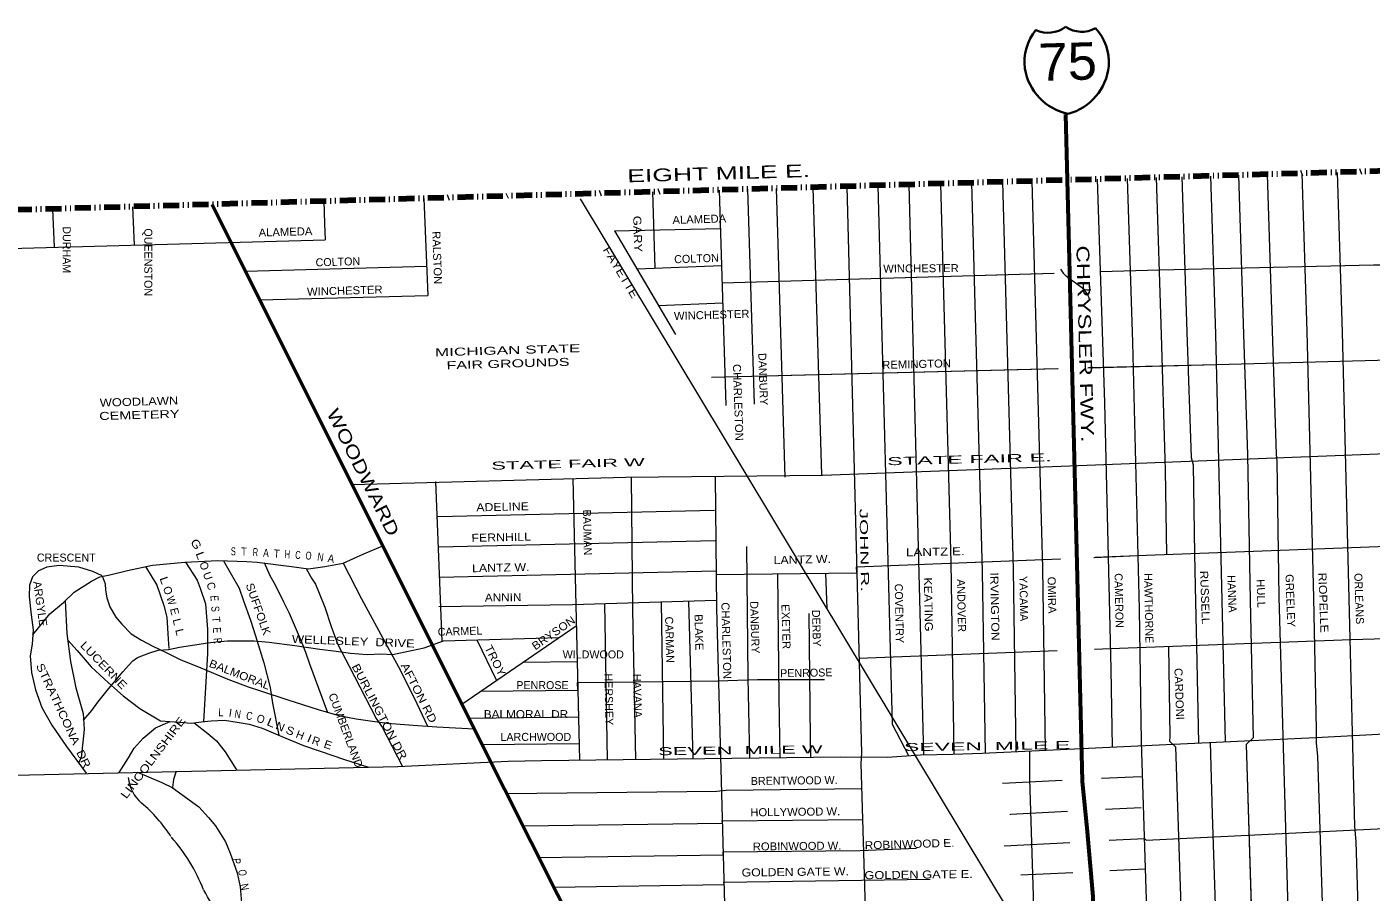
# Model space of a CAD drawing. Extents: x 34705 to 138605, y 34275 to 143551.
# Drawn here: x 77150 to 89751, y 135435 to 143551 of the extents above; entities that cross this region are included whole.
import ezdxf
from ezdxf.enums import TextEntityAlignment as Align

# ---------------------------------------------------------------- set-up
doc = ezdxf.new("R2010")
doc.units = 0
doc.header["$LTSCALE"] = 30
doc.linetypes.add('DASH_DOUBLE_DOT', pattern=[9.2, 5, -1.2, 0.3, -1.2, 0.3, -1.2])
for name, color, linetype, lineweight in [('1', 7, 'Continuous', 13), ('11', 7, 'Continuous', 13), ('50', 7, 'Continuous', 13), ('51', 7, 'Continuous', 35), ('59', 7, 'DASH_DOUBLE_DOT', 106)]:
    doc.layers.add(name, color=color, linetype=linetype, lineweight=lineweight)

msp = doc.modelspace()

# ---------------------------------------------------------------- linework, layer by layer
at = {"layer": '1'}
for p, q in [((83639.24, 142020.52), (83702.96, 139999.94)), ((83904.3, 142028.08), (83967.86, 140012.56)), ((84175.07, 142035.8), (84256.54, 139327.92)), ((84516.15, 142045.53), (84597.64, 139347.61)), ((85418.27, 142071.26), (85555.66, 136724.43)), ((80870.42, 141941.54), (80907.77, 141032.28)), ((83013.05, 142002.65), (83035.57, 141288.42)), ((77391.43, 141842.3), (77405.02, 141484.29)), ((78141.27, 141863.69), (78156.23, 141504.72)), ((82657.05, 141637.09), (83650.6, 141660.2)), ((82657.05, 141637.09), (83231.17, 140666.7)), ((82657.05, 141637.09), (83070.27, 140938.65)), ((76653.51, 141463.85), (79947.38, 141553.45)), ((79200.18, 141258.86), (80896.53, 141305.92)), ((82869.73, 141282.13), (83661.58, 141312.13)), ((83666.74, 141148.43), (86780.26, 141242.12)), ((83666.74, 141148.43), (86778.02, 141242.05)), ((87049.06, 141095.34), (86896.25, 141208.98)), ((79333.65, 140991.46), (80907.77, 141032.28)), ((83070.27, 140938.65), (83672.6, 140962.51)), ((83568.3, 140264.42), (86807.64, 140346.81)), ((83694.51, 140267.63), (86815.74, 140347.02)), ((80979.46, 139286.88), (81041.03, 137787.75)), ((82269.24, 139314.48), (82328.8, 136673.35)), ((81003.45, 138958.71), (83596.47, 139016.87)), ((81009.26, 138673.74), (83602.29, 138731.9)), ((84634.97, 138427.61), (84650.12, 138094.29)), ((82564.23, 138140.88), (82590.84, 136676.79)), ((83095.5, 138157.61), (83116.35, 136683.7)), ((83351.14, 138165.66), (83391.44, 136687.31)), ((81227.54, 137197.43), (82300.41, 137932.12)), ((81368.3, 137800.75), (81551.39, 137419.19)), ((84948.39, 137629.62), (86806.46, 137700.07)), ((81804.68, 137592.65), (82307.94, 137598.43)), ((81293.08, 137066.15), (82319.67, 137077.88)), ((81417.02, 136818.43), (82325.26, 136830.23)), ((86294.32, 136457), (86853.44, 136484.47)), ((87222.33, 136502.59), (87596.65, 136520.98)), ((87261.44, 136212.7), (87596.65, 136230.18)), ((86311.76, 135869.6), (86925.68, 135902.21)), ((86468.74, 135596.26), (86955.27, 135620.84)), ((87302.57, 135638.39), (87631.85, 135655.02))]:
    msp.add_line(p, q, dxfattribs=at)
for points in [[(87975.62, 142144.21), (88022.38, 140687.34), (88065.24, 139511.39), (88083.61, 139444.02), (88094.91, 138604.32), (88103.09, 138158.61), (88115.35, 137749.7), (88132, 136833.54)], [(88244.18, 142151.87), (88291.78, 140668.97), (88353.01, 138170.07), (88381.53, 136845.28)], [(88507.22, 142159.37), (88555.06, 140668.97), (88591.47, 139538.15), (88616.29, 138170.07), (88643.69, 136882.81), (88579.55, 136821.11), (88725.1, 132115.05)], [(88507.22, 142159.37), (88555.06, 140668.97), (88591.47, 139538.15), (88616.29, 138170.07), (88643.69, 136882.81), (88579.55, 136821.11), (88720.65, 132259.05)], [(88777.36, 142167.08), (88824.46, 140699.59), (88861.2, 139542.02), (88867.32, 139474.64), (88885.69, 138200.7), (89070.95, 131812.26), (89025.2, 131781.21)], [(89101.37, 142176.32), (89148.97, 140693.47), (89210.2, 138194.57), (89234.69, 136961.98), (89234.69, 136833.36), (89246.93, 136710.87), (89410.75, 131593.51)], [(89431.5, 142185.73), (89479.6, 140687.34), (89540.83, 138188.45), (89595.93, 136049.39), (89608.18, 135908.52), (89738.51, 131609.03)], [(84837.33, 142054.69), (84972.87, 136739.69), (84968.79, 136641.55), (85122.42, 131415.98), (85765.27, 130123.3)], [(85127.8, 142062.98), (85260.17, 137011.59), (85414.83, 136715.62)], [(85713.65, 142079.69), (85811.19, 138527.38), (85837.73, 136728.82)], [(86006.27, 142088.03), (86106.38, 138442.07), (86131.51, 136738.62)], [(86295.21, 142096.28), (86395.01, 138461.76), (86420.23, 136752.62)], [(86570.87, 142104.14), (86670.51, 138474.88), (86695.73, 136765.66)], [(87183.64, 142121.62), (87250.92, 140025.87), (87312.14, 137526.98), (87322.74, 136795.34)], [(87464.75, 142129.63), (87514.19, 140589.35), (87575.42, 138090.45), (87593.79, 136845.61), (87691.68, 133783.23)], [(87736.26, 142137.38), (87783.6, 140662.84), (87816.94, 139497.78), (87821.03, 139391.47), (87833.84, 138601.88)], [(79933.28, 141914.81), (79941, 141706.59), (79947.38, 141553.45)], [(87209.71, 141255.04), (87765.98, 141271.78), (89773.97, 141319.04), (90122.81, 141319.04), (90391.2, 141319.04)], [(87212.12, 141255.12), (87765.98, 141271.78), (89773.97, 141319.04), (90122.81, 141319.04), (90391.2, 141319.04)], [(87096.31, 140354.15), (88303.77, 140384.86), (90967.29, 140455.39), (92640.25, 140475.74), (93593.74, 140481.55), (95402.31, 140506.98), (95410.42, 140298.54), (96021.9, 140330.82)], [(87102.6, 140354.31), (88303.77, 140384.86), (90967.29, 140455.39), (92640.25, 140475.74), (93593.74, 140481.55), (95402.31, 140506.98), (95410.42, 140298.54), (96021.9, 140330.82)], [(88303.77, 140384.86), (90967.29, 140455.39), (92640.25, 140475.74), (93593.74, 140481.55), (95402.31, 140506.98), (95410.42, 140298.54), (96021.9, 140330.82)], [(80199.05, 139257.81), (82763.62, 139328.01), (84606.64, 139345.46), (86042.69, 139397.8), (90135.17, 139557.56)], [(82813.25, 139328.48), (82826.51, 138081.17), (82854.25, 136680.25)], [(83600.48, 139335.93), (83613.68, 138094.29), (83725.2, 134050.56), (83830.15, 133834.02)], [(87152.94, 138575.12), (87559.59, 138591.41), (90150.43, 138690.28), (90284.15, 138690.28), (92688.22, 138745.53)], [(87157.88, 138575.32), (87559.59, 138591.41), (90150.43, 138690.28), (90284.15, 138690.28), (92688.22, 138745.53)], [(87164.16, 138575.57), (87559.59, 138591.41), (90150.43, 138690.28), (90284.15, 138690.28), (92688.22, 138745.53)], [(77204.45, 137849.59), (77364.2, 138046.68), (77493.2, 138152.67), (77594.56, 138249.46), (77755.81, 138350.85), (77834.13, 138392.33), (77926.27, 138410.76), (78092.13, 138452.24), (78327.09, 138502.93), (78631.17, 138530.58), (78939.85, 138544.41), (79211.67, 138535.19), (79308.42, 138530.58), (79629.77, 138489.11), (79791.02, 138466.06), (79943.06, 138489.11), (80113.52, 138521.37), (80307.02, 138608.93), (80485.77, 138683.43)], [(83895.75, 138678.3), (83908.87, 137444.67), (83923.72, 136694.3)], [(77854.86, 138401.54), (77767.32, 138443.02), (77636.02, 138484.5), (77451.73, 138498.32), (77336.55, 138484.5), (77258.23, 138447.63), (77202.95, 138392.33), (77175.3, 138313.98), (77170.7, 138207.98), (77189.13, 138037.46), (77207.55, 137894.59), (77198.34, 137760.94), (77179.91, 137650.33), (77193.73, 137493.64), (77230.59, 137332.33), (77290.48, 137166.42), (77382.63, 137000.51), (77520.84, 136802.34), (77707.04, 136550.34)], [(78261.39, 138488.76), (78368.56, 138313.98), (78433.06, 138125.02), (78460.7, 138014.42), (78474.52, 137807.03), (78479.13, 137719.46)], [(78635.64, 138530.79), (78746.35, 138360.06), (78773.99, 138286.33), (78824.67, 138138.85), (78843.1, 137899.2), (78843.1, 137673.37), (78805.26, 137034.75)], [(78993.32, 138542.6), (79066.54, 138410.76), (79140.26, 138286.33), (79181.72, 138166.5), (79246.22, 137986.76), (79292.29, 137839.29), (79370.61, 137585.81), (79430.51, 137355.38), (79453.54, 137207.9), (79510.86, 136906.88)], [(79373.93, 138527.46), (79425.9, 138406.15), (79476.58, 138318.59), (79554.9, 138157.28), (79610.19, 138051.28), (79720.76, 137788.59), (79762.22, 137687.2), (79799.08, 137576.59), (79969.48, 137119.77)], [(80115.76, 138521.79), (80287.44, 138184.94), (80527.01, 137742.5), (80632.98, 137548.94), (80632.98, 137548.94), (80780.41, 137258.6), (80904.7, 136992.16)], [(81015.08, 138388.76), (83610.04, 138448.33), (83610.26, 138415.51), (84929.73, 138431.15), (84928.33, 138486), (86838.46, 138562.52)], [(81015.08, 138388.76), (83610.04, 138448.33), (83610.26, 138415.51), (84929.73, 138431.15), (84928.33, 138486), (86837.79, 138562.49)], [(81015.08, 138388.76), (83610.04, 138448.33), (83610.26, 138415.51), (84929.73, 138431.15), (84928.33, 138486), (86837.33, 138562.48)], [(77854.86, 138401.54), (77882.5, 138327.8), (77887.11, 138267.89), (77900.93, 138194.15), (77928.57, 138111.2), (77983.86, 138014.42), (78039.14, 137949.89), (78126.68, 137857.72), (78223.43, 137797.81), (78329.39, 137742.5), (78449.18, 137687.2), (78587.4, 137618.07), (78780.9, 137539.72), (79034.29, 137433.72), (79223.18, 137359.99), (79338.36, 137323.12), (79596.36, 137240.16), (79882.01, 137147.99), (80075.51, 137092.68), (80236.76, 137060.42), (80388.8, 137037.38), (80527.01, 137018.94), (80771.19, 137000.51), (80992.34, 136986.68), (81342.27, 136967.59)], [(79766.97, 138469.5), (79817.51, 138378.5), (79854.37, 138323.2), (79891.22, 138240.24), (79941.9, 138106.59), (80001.79, 137926.85), (80066.3, 137756.33), (80172.26, 137553.55), (80425.65, 137065.03), (80480.94, 136982.08), (80672.31, 136614.33)], [(84185.15, 138422.43), (84197.5, 137260.94), (84208.64, 136698.04)], [(77508.8, 138167.58), (77525.45, 137862.33), (77557.7, 137599.64), (77608.38, 137350.77), (77677.48, 137111.12), (77686.7, 136959.03), (77659.06, 136696.34), (77634.89, 136647.99)], [(81012.13, 138115.46), (82263.62, 138131.41), (83611.49, 138173.87)], [(84480.26, 138048.37), (84492.69, 136880.35), (84496.22, 136701.82)], [(87159.37, 137713.45), (87306.68, 137719.03), (89565.4, 137803.36), (91507.99, 137861.52), (94143.16, 137922.6), (94718.74, 137928.41), (95515.25, 137945.86), (96736.18, 137980.75), (97526.88, 138004.02), (98695.49, 138044.73), (100713.65, 138089.07), (101391.4, 138101.2), (101395.97, 137937), (102382.26, 137961.12)], [(77533.46, 137797.1), (77619.89, 137701.03), (77753.5, 137548.94), (77914.75, 137396.85), (78052.96, 137277.03), (78209.61, 137157.2), (78403.11, 137041.99), (78578.18, 137028.16), (78688.75, 137018.94), (78785.5, 137032.77), (78877.65, 137041.99), (79002.04, 137046.6), (79121.83, 137028.16), (79232.4, 137009.73), (79356.79, 136972.86), (79541.08, 136894.51), (79743.79, 136811.56), (79900.44, 136756.25), (80126.19, 136677.9), (80126.19, 136677.9), (80352.63, 136607.43)], [(77681.26, 137048.74), (77759.26, 137138.77), (77814.55, 137217.12), (77902.08, 137327.72), (77971.19, 137406.07), (78049.51, 137502.85), (78104.8, 137562.77), (78141.65, 137604.24), (78187.73, 137636.51), (78293.69, 137677.98), (78381.23, 137705.63), (78477.98, 137710.24), (78579.34, 137733.29), (78846.55, 137774.76), (78924.87, 137783.98), (79030.84, 137793.2), (79173.66, 137793.2), (79279.62, 137793.2), (79422.45, 137779.37), (79662.02, 137747.11), (79896.98, 137714.85), (80049.02, 137696.42), (80182.63, 137677.98), (80339.27, 137664.16), (80468.27, 137668.77), (80578.84, 137664.16), (80872.84, 137725.16), (81055.68, 137793.2), (81267.61, 137797.81), (82141.56, 137823.33)], [(87850.97, 137739.35), (87863.19, 136894.61), (87861.91, 136851.12), (87918.3, 136796.61), (88038.01, 133150.06)], [(81405.73, 137319.45), (82313.97, 137330.57), (82312.39, 137400.78), (83625.54, 137417.52), (83997.63, 137429.15), (84625.54, 137429.15)], [(78015.11, 136556.99), (78101.34, 136696.34), (78156.63, 136783.9), (78239.56, 136880.68), (78354.74, 136977.47), (78491.84, 137034.98)], [(78717.95, 137023.12), (78847.7, 136922.16), (78926.03, 136853.03), (79008.95, 136751.64), (79115.01, 136580.73)], [(76900.23, 136528.82), (80628.37, 136613.38), (81660.37, 136664.08), (81973.66, 136668.69), (84780.57, 136705.56), (85218.25, 136700.95), (85526.93, 136723.99), (85831, 136728.6), (86107.43, 136737.82), (87762.55, 136816.16), (89232.24, 136885.29), (90112.2, 136931.38)], [(86549.73, 136758.75), (86549.73, 136495.37), (86602.99, 134805.88)], [(88242.65, 136838.75), (88261.17, 136165.76), (88376.73, 132662.85)], [(78187.15, 136560.7), (78413.46, 136463.68), (78511.86, 136417.75), (78603.69, 136352.13), (78761.13, 136234.02), (78852.96, 136135.59), (78918.56, 136056.84), (79010.4, 135905.92), (79056.32, 135800.93), (79121.91, 135617.2), (79148.15, 135485.96), (79174.39, 135184.12)], [(78550.84, 136568.55), (78523.66, 136492.42), (78514.13, 136416.12)], [(87295.02, 135921.83), (87625.72, 135939.39), (87643.16, 135921.94), (90253.63, 136049.89), (90980.37, 136055.71), (92102.47, 136049.89), (93156.24, 136067.34), (93179.49, 136108.05), (93313.22, 136183.66), (93499.26, 136183.66), (94301.59, 136212.74), (95301.59, 136236), (95603.92, 136241.82), (95882.99, 136259.26), (96726.01, 136334.87), (97074.85, 136375.58), (97382.99, 136387.21), (97685.31, 136398.84), (100777.6, 136489.71), (101382.26, 136501.34), (102079.93, 136530.42), (102161.33, 136559.5), (102568.3, 136565.32)], [(81647.8, 136359.46), (83618.45, 136382.85), (83706.29, 136391.33), (84973.11, 136406.12)], [(81804.5, 136057.17), (83669.21, 136080.73), (83668.6, 136102.8), (84984.73, 136115.32)], [(86369.9, 136160.39), (86369.9, 136166.21), (86904.76, 136194.1)], [(81949.06, 135760.31), (83677.37, 135785), (83676.63, 135811.59), (84961.48, 135824.53), (85490.55, 135847.8)], [(82089.39, 135481.22), (83685.06, 135505.87), (83684.43, 135528.76), (85618.46, 135557)]]:
    msp.add_lwpolyline(points, dxfattribs=at)
at = {"layer": '1', "lineweight": 53}
msp.add_lwpolyline([(78887.63, 141884.98), (81376.82, 136898.39), (83869.51, 131940.93), (84007.27, 131783.45), (86083.41, 127569.11), (86155.57, 127470.68), (88660.55, 122435.75)], dxfattribs=at)
at = {"layer": '1'}
for centre, radius, start, end in [((87075.5, 141411.59), 270.51, 209.1924, 228.50118), ((86941.33, 140958.95), 173.8, 11.40808, 51.69605), ((87093, 141175.7), 91.59, 241.33185, 288.71406), ((78470.75, 136549.67), 372.69, 186.21273, 228.41247), ((77340.69, 135214.33), 1376.77, 32.58266, 50.10065), ((77282.23, 134863.6), 1635.36, 21.30508, 41.62681), ((77128.44, 134433.06), 1965.33, 14.13504, 31.32209)]:
    msp.add_arc(centre, radius, start, end, dxfattribs=at)
at = {"layer": '50'}
msp.add_lwpolyline([(92780.96, 124298.93), (88419.69, 131551.9), (87267.07, 133743.51), (82340.87, 141938.99)], dxfattribs=at)
at = {"layer": '51', "lineweight": 60}
msp.add_line((86885.47, 142728.57), (86900.96, 142115.4), dxfattribs=at)
msp.add_lwpolyline([(86901.01, 142113.55), (86991.94, 138514.25), (87042.78, 136476.8), (87088.69, 136004.35), (87141.17, 135394.1), (87160.85, 134810.09), (87226.45, 134383.57), (87364.2, 134068.6), (88313.72, 132444.55), (88890.98, 131591.51), (89832.29, 130000.27), (90029.08, 129869.03), (90337.39, 129435.95), (90835.93, 128622.28), (91261.11, 128074.43), (91760.85, 127500.2), (92062.6, 127277.1), (92213.47, 127198.36), (92521.78, 126958.86), (92666.09, 126807.93)], dxfattribs=at)
at = {"layer": '51'}
for centre, radius, start, end in [((86723.32, 143765.8), 270.46, 244.71949, 307.28767), ((87038.42, 143774.96), 270.46, 236.01094, 298.61051), ((86818.19, 143217.08), 474.35, 355.88196, 42.547), ((86975.58, 143221.65), 474.35, 140.783, 187.44804), ((87018.67, 143243.78), 520.21, 189.25006, 258.05147), ((86773.89, 143236.67), 520.21, 285.27853, 354.07994)]:
    msp.add_arc(centre, radius, start, end, dxfattribs=at)
at = {"layer": '59'}
msp.add_lwpolyline([(131989.06, 109708.72), (126856.28, 120352.83), (127983.73, 120601.28), (129321.71, 120998.46), (130612.42, 121494.12), (133722.19, 123216.65), (134563.84, 124776.42), (136438.38, 130047.1), (136736.54, 131235.05), (136773.12, 131974.15), (125584.57, 138103.26), (128512.62, 143301.1), (34921.35, 140631.52)], dxfattribs=at)

# ---------------------------------------------------------------- texts
at = {"layer": '11'}
for s, height, rotation, width, p in [('EIGHT MILE E.', 120, 1.678, 1.55, (83635.95, 142117.63)), ('GARY ', 75, 271.978, 1.2, (82839.45, 141590.32)), ('ALAMEDA', 75, 1.84, 1.05, (83454.61, 141709.48)), ('ALAMEDA', 75, 1.679, 1.05, (79575.18, 141590.72)), ('RALSTON', 75, 272.003, 1.05, (80958.75, 141384.35)), ('FAYETTE', 75, 300.945, 1.2, (82685.04, 141229.25)), ('CHRYSLER FWY.', 120, 271.429, 1.4, (87010.91, 140575.1)), ('WINCHESTER', 75, 0.401, 1.05, (85531.3, 141248.55)), ('WINCHESTER', 75, 1.766, 1.05, (80130.98, 141039.76)), ('WINCHESTER', 75, 1.766, 1.05, (83570.54, 140812.29)), ('MICHIGAN STATE', 75, 1.665, 1.6, (81657.58, 140480.29)), ('FAIR GROUNDS', 75, 1.665, 1.5, (81661.21, 140355.35)), ('CHARLESTON', 75, 271.978, 1.05, (83780.3, 140027.03)), ('REMINGTON', 75, 1.437, 1.05, (85491.06, 140350.48)), ('WOODLAWN', 75, 1.665, 1.2, (78201.58, 139998.64)), ('CEMETERY', 75, 1.665, 1.35, (78205.21, 139873.7)), ('WOODWARD', 120, 296.527, 1.3, (80248.39, 139346)), ('STATE FAIR W', 75, 1.437, 2.05, (82223.56, 139414.54)), ('STATE FAIR E.', 75, 1.437, 2.2, (85986.32, 139458.05)), ('ADELINE', 75, 1.285, 1.15, (81610.29, 139011.76)), ('JOHN R.', 75, 271.152, 1.95, (84963.02, 138640.47)), ('G', 75, 302.961, 1.25, (78705.15, 138678.4)), ('FERNHILL', 75, 1.285, 1.15, (81597.27, 138726.37)), ('L', 75, 290.55, 1.3, (78743.07, 138578.25)), ('S', 75, 358.851, 0.7, (79084.48, 138594.54)), ('T', 75, 358.851, 0.85, (79184.48, 138592.54)), ('R', 75, 356.221, 0.7, (79289.69, 138586.76)), ('A', 75, 356.221, 0.8, (79389.48, 138580.19)), ('T', 75, 356.221, 0.9, (79489.26, 138573.6)), ('H', 75, 356.221, 0.65, (79589.03, 138566.99)), ('C', 75, 356.221, 0.7, (79688.83, 138560.41)), ('O', 75, 356.221, 0.7, (79788.61, 138553.82)), ('N', 75, 351.713, 0.8, (79897.1, 138541.47)), ('LANTZ E.', 75, 1.315, 1.25, (85666.33, 138589.98)), ('A', 75, 351.713, 0.9, (79996.07, 138527.04)), ('LANTZ W.', 75, 1.315, 1.15, (81593.16, 138441.46)), ('LANTZ W.', 75, 1.315, 1.15, (84419.7, 138517.42)), ('L', 75, 288.847, 1.25, (78404.04, 138346.8)), ('KEATING', 75, 271.15, 1.15, (85563.59, 138132.82)), ('IRVINGTON', 75, 271.152, 1.15, (86186.87, 138112.73)), ('OMIRA', 75, 271.154, 1.05, (86721.59, 138220.58)), ('RUSSELL', 75, 272.037, 1.1, (88156.37, 138197.06)), ('HULL', 75, 272.036, 1.05, (88681.37, 138234.35)), ('GREELEY', 75, 272.035, 1.05, (88956.79, 138167.78)), ('RIOPELLE', 75, 272.033, 1.15, (89266.41, 138148.82)), ('ARGYLE', 75, 277.999, 1.05, (77238.37, 138134.4)), ('SUFFOLK', 75, 289.312, 1.1, (79284.34, 138077.97)), ('ANNIN', 75, 0.73, 1.1, (81614.76, 138162.65)), ('W', 75, 288.847, 0.85, (78468.66, 138157.52)), ('E', 75, 274.398, 0.8, (78871.8, 138188.3)), ('S', 75, 274.398, 0.8, (78879.48, 138088.59)), ('CHARLESTON', 75, 271.58, 1.05, (83669.78, 137792.75)), ('EXETER', 75, 271.591, 1.05, (84228.59, 137924.36)), ('L', 75, 284.031, 1.1, (78523.12, 137961.8)), ('T', 75, 274.398, 0.9, (78887.14, 137988.89)), ('BRYSON', 75, 34.842, 1.1, (82107.42, 137834.48)), ('BLAKE', 75, 271.588, 1.05, (83413, 137871.38)), ('L', 75, 284.031, 1.1, (78547.36, 137864.78)), ('E', 75, 274.398, 0.8, (78894.8, 137889.18)), ('LUCERNE', 75, 313.998, 1.2, (77843.8, 137536.76)), ('R', 75, 274.398, 0.75, (78902.48, 137789.48)), ('WELLESLEY  DRIVE', 75, 357.856, 1.2, (80208.19, 137750.6)), ('TROY', 75, 296.327, 1.1, (81506.91, 137590.48)), ('BALMORAL', 75, 338.678, 1.1, (79130.49, 137441.75)), ('STRATHCONA  DR', 75, 294.947, 1.2, (77459.03, 137074.72)), ('BURLINGTON DR', 75, 297.415, 1.2, (80422.48, 137110.96)), ('AFTON RD', 75, 296.921, 1.2, (80791.59, 137287.29)), ('CARDONI', 75, 272.036, 1.05, (87915.46, 137292.53)), ('CUMBERLAND', 75, 290.456, 1.05, (80104.13, 136939.98)), ('L', 75, 2.122, 0.85, (78969.12, 137084.72)), ('N', 75, 351.249, 0.8, (79121.08, 137067.71)), ('C', 75, 350.537, 0.8, (79229.66, 137051.63)), ('O', 75, 343.49, 0.95, (79331.59, 137023.96)), ('LINCOLNSHIRE', 75, 52.846, 1.25, (78361.85, 136673.4)), ('L', 75, 336.967, 1.35, (79425.46, 136990.04)), ('N', 75, 336.967, 1.1, (79510.99, 136953.68)), ('S', 75, 337.745, 1.15, (79604.31, 136914.64)), ('I', 75, 337.745, 1.25, (79785.05, 136842.87)), ('E', 75, 340.86, 1.1, (79960.82, 136781.82)), ('SEVEN  MILE E', 75, 0.753, 2.15, (86151.21, 136767.48)), ('SEVEN  MILE W', 75, 0.753, 2.05, (83838.66, 136728.5)), ('HOLLYWOOD W.', 75, 0.676, 1.05, (84353.1, 136150.92)), ('ROBINWOOD W.', 75, 0.676, 1.05, (84370.45, 135829.82)), ('ROBINWOOD E.', 75, 1.661, 1.1, (85424.9, 135848.55)), ('P', 75, 275.354, 0.8, (79079.18, 135721.91)), ('O', 75, 275.354, 0.75, (79134.35, 135613.54)), ('GOLDEN GATE W.', 75, 0.675, 1.15, (84353.17, 135587.36)), ('GOLDEN GATE E.', 75, 0.675, 1.2, (85509.16, 135562.14)), ('N', 75, 280.302, 0.85, (79155.5, 135477.49))]:
    msp.add_text(s, height=height, rotation=rotation, dxfattribs=dict(at, width=width)).set_placement(p, align=Align.CENTER)
for s, rotation, p in [('DURHAM', 270, (77486.75, 141460.13)), ('QUEENSTON', 270, (78250.69, 141343.09)), ('COLTON', 1.737, (80066.24, 141310.25)), ('COLTON', 1.936, (83427.99, 141340.52)), ('DANBURY', 271.979, (84014.2, 140245.42)), ('BAUMAN', 271.292, (82366.71, 138807.92)), ('O', 288.965, (78777.51, 138483.26)), ('U', 288.965, (78809.99, 138388.69)), ('ANDOVER', 271.151, (85873.61, 138121.71)), ('YACAMA', 271.15, (86457.18, 138187.42)), ('CAMERON', 271.153, (87350.86, 138169.3)), ('HAWTHORNE', 271.151, (87629.89, 138097.96)), ('HANNA', 272.036, (88409.24, 138231.81)), ('ORLEANS', 272.036, (89601.2, 138186)), ('O', 288.847, (78436.35, 138252.16)), ('C', 288.965, (78842.51, 138294.12)), ('COVENTRY', 271.152, (85290.44, 138048.91)), ('DANBURY', 271.59, (83936.56, 137917.74)), ('E', 284.031, (78498.86, 138058.83)), ('CARMAN', 271.589, (83138.39, 137801.29)), ('DERBY', 271.592, (84513.99, 137909.26)), ('CARMEL', 1.673, (81211.45, 137845.02)), ('HERSHEY', 271.041, (82568.6, 137242.43)), ('PENROSE', 1.139, (84456.9, 137454.78)), ('HAVANA', 271.589, (82835.97, 137275.04)), ('I', 351.249, (79052.46, 137080.11)), ('H', 337.745, (79697.4, 136874.35)), ('R', 340.553, (79849.33, 136817.15)), ('BRENTWOOD W.', 0.68, (84343.03, 136444.62))]:
    msp.add_text(s, height=75, rotation=rotation, dxfattribs=at).set_placement(p, align=Align.CENTER)
for s, p in [('CRESCENT', (77519.4, 138535.49)), ('WILDWOOD', (82459.34, 137627.37)), ('PENROSE', (81983.06, 137339.34)), ('LARCHWOOD', (81920.74, 136853.68))]:
    msp.add_text(s, height=75, dxfattribs=at).set_placement(p, align=Align.CENTER)
at = {"layer": '11', "width": 1.1}
msp.add_text('BALMORAL DR', height=75, dxfattribs=at).set_placement((81828.43, 137066.9), align=Align.CENTER)
at = {"layer": '51', "width": 1.05}
msp.add_text('75', height=350, rotation=1.665, dxfattribs=at).set_placement((86911.38, 143051.11), align=Align.CENTER)

doc.saveas('drawing.dxf')
